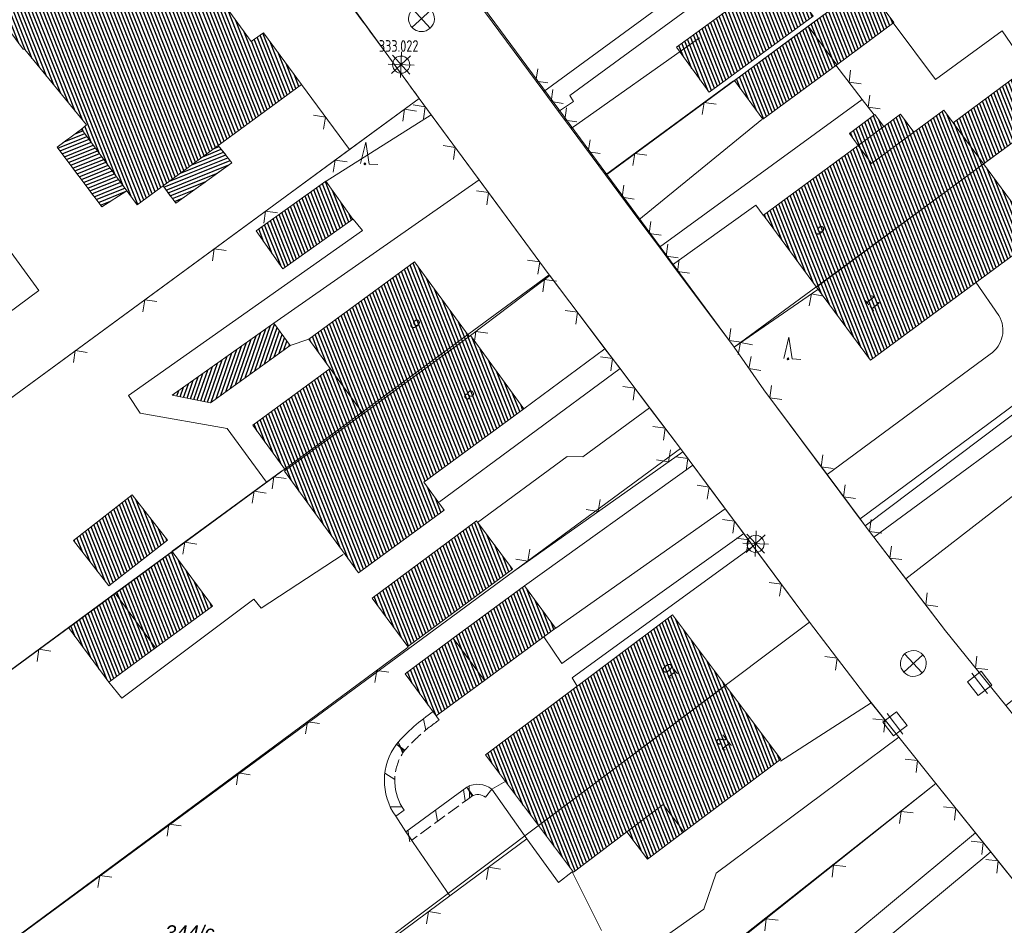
# Model space of a CAD drawing. Header units: metres. Extents: x 345144 to 348639, y 5629211 to 5635235.
# Tile 938 of 1056: x 347639 to 347696, y 5630851 to 5630903. Entities that reach past the tile are written whole.
import ezdxf
from ezdxf.enums import TextEntityAlignment as Align

# ---------------------------------------------------------------- set-up
doc = ezdxf.new("R2010")
doc.units = ezdxf.units.M
doc.header["$MEASUREMENT"] = 0
doc.linetypes.add('4_4', pattern=[1.4, 0.7, -0.7])
for name, color, linetype in [('011 Gebäude', 7, 'Continuous'), ('028 Geländeform', 7, 'Continuous'), ('065-066 Ver_Entsorgung', 7, 'Continuous'), ('065-066 Ver_Entsorgung Ausg.', 7, 'Continuous'), ('081-083 Topographie', 7, 'Continuous'), ('AX Flurstück', 7, 'Continuous'), ('AX Gebäude', 7, 'Continuous'), ('Definitionslinie', 7, 'Continuous'), ('Präsentationsobjekt -Text (punktförmig)', 7, 'Continuous')]:
    doc.layers.add(name, color=color, linetype=linetype)
doc.styles.add('ARIAL', font='arial.ttf', dxfattribs={"height": 1})
doc.styles.add('ARIALIT', font='ariali.ttf', dxfattribs={"height": 1})
doc.styles.add('DIN-6776-IT', font='txt', dxfattribs={"height": 1})
pattern_1 = [(201.882352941, (0, 0), (0.074540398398, -0.185590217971), [])]
pattern_2 = [(111.5294117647, (0, 0), (-0.186045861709, -0.07339575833), [])]

# ---------------------------------------------------------------- blocks, each defined once
blk = doc.blocks.new('alk_3504_nrw')
at = {"color": 134, "lineweight": 5, "true_color": 0x00b2b2, "flags": 128}
for points in [[(-0.729333, -0.684), (-0.707333, -0.707333), (0.707333, 0.707333)], [(-0.707333, 0.707333), (0.707333, -0.707333)]]:
    blk.add_lwpolyline(points, dxfattribs=at)
at = {"color": 134, "lineweight": 5, "true_color": 0x00b2b2}
for start, end in [(90, -90), (-90, 90)]:
    blk.add_arc((0, 0), 1, start, end, dxfattribs=at)
blk = doc.blocks.new('alk_5742_nrw')
at = {"color": 134, "lineweight": 5, "true_color": 0x00b2b2, "flags": 128}
for points in [[(0, -1), (0, 1)], [(1, 0), (-1, 0)], [(0.707333, -0.707333), (-0.707333, 0.707333)], [(-0.707333, -0.707333), (0.707333, 0.707333)]]:
    blk.add_lwpolyline(points, dxfattribs=at)
at = {"color": 134, "lineweight": 5, "true_color": 0x00b2b2}
for start, end in [(0, 180), (180, 0)]:
    blk.add_arc((0, 0), 0.666667, start, end, dxfattribs=at)
blk = doc.blocks.new('alk_7200_nrwx2')
at = {"true_color": 0x2e2e2e}
h = blk.add_hatch(color=250, dxfattribs=at)
edge = h.paths.add_edge_path(flags=0)
edge.add_arc((-0.020544, -0.388118), 0.055525, 180, 360, ccw=False)
edge.add_arc((-0.020544, -0.388118), 0.055525, 0, 180, ccw=False)
at = {"color": 250, "lineweight": 5, "true_color": 0x2e2e2e, "flags": 128}
blk.add_lwpolyline([(-0.298168, -0.388118), (-0.020544, 1), (0.257079, -0.388118), (0.812326, -0.388118)], dxfattribs=at)
blk.add_lwpolyline([(-0.298168, -0.388118), (-0.020544, 1), (0.257079, -0.388118), (0.812326, -0.388118)], dxfattribs=at)
at = {"color": 250, "lineweight": 5, "true_color": 0x2e2e2e}
for start, end in [(0, 180), (180, 0)]:
    blk.add_arc((-0.020544, -0.388118), 0.055525, start, end, dxfattribs=at)
blk = doc.blocks.new('3488_swc')
at = {"color": 7, "lineweight": 5, "flags": 128}
for points in [[(1, 0), (-1, 0)], [(0.666667, 0.666667), (-0.666667, 0.666667), (-0.666667, -0.666667), (0.666667, -0.666667), (0.666667, 0.666667)]]:
    blk.add_lwpolyline(points, dxfattribs=at)

msp = doc.modelspace()

# ---------------------------------------------------------------- hatches: boundary and pattern name
at = {"layer": '011 Gebäude', "true_color": 0x8f8f8f}
h = msp.add_hatch(dxfattribs=at)
h.set_pattern_fill('_USER', color=252, scale=0.2, angle=201.8823529, style=0, pattern_type=0)
h.set_pattern_definition(pattern_1)
h.paths.add_polyline_path([(347642.46, 5630896.941), (347645.092, 5630893.357), (347645.092, 5630893.357), (347643.629, 5630892.421), (347643.629, 5630892.421), (347641.047, 5630895.893), (347641.047, 5630895.893)], flags=0)
h = msp.add_hatch(dxfattribs=at)
h.set_pattern_fill('_USER', color=252, scale=0.2, angle=201.8823529, style=0, pattern_type=0)
h.set_pattern_definition(pattern_1)
h.paths.add_polyline_path([(347650.396, 5630895.988), (347651.178, 5630894.981), (347651.178, 5630894.981), (347647.928, 5630892.635), (347647.928, 5630892.635), (347647.19, 5630893.635), (347647.19, 5630893.635)], flags=0)
at = {"layer": '028 Geländeform', "true_color": 0xb27500}
h = msp.add_hatch(dxfattribs=at)
h.set_pattern_fill('_USER', color=44, scale=0.2, angle=250.9552152, style=0, pattern_type=0)
h.set_pattern_definition([(250.9552151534, (0, 0), (0.1890527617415, -0.065261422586), [])])
h.paths.add_polyline_path([(347647.717, 5630881.482), (347653.621, 5630885.674), (347653.621, 5630885.674), (347654.558, 5630884.373), (347654.558, 5630884.373), (347649.936, 5630881.045), (347649.936, 5630881.045)], flags=0)
at = {"layer": 'AX Gebäude', "true_color": 0x4f4f4f}
h = msp.add_hatch(dxfattribs=at)
h.set_pattern_fill('_USER', color=251, scale=0.2, angle=111.5294118, style=0, pattern_type=0)
h.set_pattern_definition(pattern_2)
h.paths.add_polyline_path([(347639.46, 5630919.602), (347642.699, 5630915.133), (347643.411, 5630915.645), (347647.564, 5630909.992), (347646.893, 5630909.502), (347652.304, 5630902.025), (347653.015, 5630902.536), (347655.224, 5630899.534), (347645.693, 5630892.537), (347642.46, 5630896.941), (347642.75, 5630897.179), (347639.162, 5630901.563), (347639.075, 5630901.571), (347633.108, 5630909.619), (347632.448, 5630909.135), (347628.142, 5630914.964), (347628.842, 5630915.481), (347626.33, 5630918.89), (347630.494, 5630921.958), (347629.966, 5630922.675), (347635.32, 5630926.61), (347640.129, 5630920.091)], flags=0)
h = msp.add_hatch(dxfattribs=at)
h.set_pattern_fill('_USER', color=251, scale=0.2, angle=111.5294118, style=0, pattern_type=0)
h.set_pattern_definition(pattern_2)
h.paths.add_polyline_path([(347676.981, 5630901.688), (347683.03, 5630906.093), (347684.926, 5630903.49), (347678.877, 5630899.074)], flags=0)
h = msp.add_hatch(dxfattribs=at)
h.set_pattern_fill('_USER', color=251, scale=0.2, angle=111.5294118, style=0, pattern_type=0)
h.set_pattern_definition(pattern_2)
h.paths.add_polyline_path([(347684.641, 5630902.918), (347687.96, 5630905.361), (347689.611, 5630903.118), (347686.292, 5630900.675)], flags=0)
h = msp.add_hatch(dxfattribs=at)
h.set_pattern_fill('_USER', color=251, scale=0.2, angle=111.5294118, style=0, pattern_type=0)
h.set_pattern_definition(pattern_2)
h.paths.add_polyline_path([(347686.292, 5630900.675), (347682.006, 5630897.52), (347680.355, 5630899.763), (347684.641, 5630902.918)], flags=0)
h = msp.add_hatch(dxfattribs=at)
h.set_pattern_fill('_USER', color=251, scale=0.2, angle=111.5294118, style=0, pattern_type=0)
h.set_pattern_definition(pattern_2)
h.paths.add_polyline_path([(347693.042, 5630897.305), (347697.388, 5630900.507), (347699.149, 5630898.115), (347696.097, 5630895.871), (347694.802, 5630894.918)], flags=0)
h = msp.add_hatch(dxfattribs=at)
h.set_pattern_fill('_USER', color=251, scale=0.2, angle=111.5294118, style=0, pattern_type=0)
h.set_pattern_definition(pattern_2)
h.paths.add_polyline_path([(347687.537, 5630895.99), (347688.313, 5630894.938), (347690.773, 5630896.752), (347692.507, 5630898.031), (347693.042, 5630897.305), (347694.802, 5630894.918), (347685.114, 5630887.769), (347682.041, 5630891.935)], flags=0)
h = msp.add_hatch(dxfattribs=at)
h.set_pattern_fill('_USER', color=251, scale=0.2, angle=111.5294118, style=0, pattern_type=0)
h.set_pattern_definition(pattern_2)
h.paths.add_polyline_path([(347687.537, 5630895.99), (347687.025, 5630896.685), (347688.509, 5630897.779), (347689.021, 5630897.085)], flags=0)
h = msp.add_hatch(dxfattribs=at)
h.set_pattern_fill('_USER', color=251, scale=0.2, angle=111.5294118, style=0, pattern_type=0)
h.set_pattern_definition(pattern_2)
h.paths.add_polyline_path([(347689.021, 5630897.085), (347689.996, 5630897.805), (347690.773, 5630896.752), (347688.313, 5630894.938), (347687.537, 5630895.99)], flags=0)
h = msp.add_hatch(dxfattribs=at)
h.set_pattern_fill('_USER', color=251, scale=0.2, angle=111.5294118, style=0, pattern_type=0)
h.set_pattern_definition(pattern_2)
h.paths.add_polyline_path([(347685.114, 5630887.769), (347694.802, 5630894.918), (347697.938, 5630890.667), (347688.25, 5630883.52)], flags=0)
h = msp.add_hatch(dxfattribs=at)
h.set_pattern_fill('_USER', color=251, scale=0.2, angle=111.5294118, style=0, pattern_type=0)
h.set_pattern_definition(pattern_2)
h.paths.add_polyline_path([(347652.585, 5630891.027), (347656.645, 5630893.907), (347658.206, 5630891.707), (347654.146, 5630888.827)], flags=0)
h = msp.add_hatch(dxfattribs=at)
h.set_pattern_fill('_USER', color=251, scale=0.2, angle=111.5294118, style=0, pattern_type=0)
h.set_pattern_definition(pattern_2)
h.paths.add_polyline_path([(347656.889, 5630883.035), (347655.645, 5630884.737), (347661.785, 5630889.223), (347664.954, 5630884.886), (347658.805, 5630880.411)], flags=0)
h = msp.add_hatch(dxfattribs=at)
h.set_pattern_fill('_USER', color=251, scale=0.2, angle=111.5294118, style=0, pattern_type=0)
h.set_pattern_definition(pattern_2)
h.paths.add_polyline_path([(347658.805, 5630880.411), (347664.954, 5630884.886), (347665.035, 5630884.945), (347668.123, 5630880.702), (347662.321, 5630876.436), (347663.503, 5630874.821), (347658.525, 5630871.183), (347654.231, 5630877.081), (347654.305, 5630877.134)], flags=0)
h = msp.add_hatch(dxfattribs=at)
h.set_pattern_fill('_USER', color=251, scale=0.2, angle=111.5294118, style=0, pattern_type=0)
h.set_pattern_definition(pattern_2)
h.paths.add_polyline_path([(347654.305, 5630877.134), (347652.391, 5630879.742), (347656.889, 5630883.035), (347658.805, 5630880.411)], flags=0)
h = msp.add_hatch(dxfattribs=at)
h.set_pattern_fill('_USER', color=251, scale=0.2, angle=111.5294118, style=0, pattern_type=0)
h.set_pattern_definition(pattern_2)
h.paths.add_polyline_path([(347641.992, 5630873.06), (347645.403, 5630875.701), (347647.446, 5630873.061), (347644.035, 5630870.421)], flags=0)
h = msp.add_hatch(dxfattribs=at)
h.set_pattern_fill('_USER', color=251, scale=0.2, angle=111.5294118, style=0, pattern_type=0)
h.set_pattern_definition(pattern_2)
h.paths.add_polyline_path([(347659.33, 5630869.705), (347665.389, 5630874.194), (347667.465, 5630871.39), (347661.405, 5630866.905)], flags=0)
h = msp.add_hatch(dxfattribs=at)
h.set_pattern_fill('_USER', color=251, scale=0.2, angle=111.5294118, style=0, pattern_type=0)
h.set_pattern_definition(pattern_2)
h.paths.add_polyline_path([(347644.416, 5630869.988), (347647.716, 5630872.416), (347650.051, 5630869.243), (347646.75, 5630866.815)], flags=0)
h = msp.add_hatch(dxfattribs=at)
h.set_pattern_fill('_USER', color=251, scale=0.2, angle=111.5294118, style=0, pattern_type=0)
h.set_pattern_definition(pattern_2)
h.paths.add_polyline_path([(347646.75, 5630866.815), (347644.036, 5630864.818), (347641.701, 5630867.992), (347644.416, 5630869.988)], flags=0)
h = msp.add_hatch(dxfattribs=at)
h.set_pattern_fill('_USER', color=251, scale=0.2, angle=111.5294118, style=0, pattern_type=0)
h.set_pattern_definition(pattern_2)
h.paths.add_polyline_path([(347665.838, 5630864.92), (347664.034, 5630867.372), (347668.161, 5630870.409), (347669.965, 5630867.958)], flags=0)
h = msp.add_hatch(dxfattribs=at)
h.set_pattern_fill('_USER', color=251, scale=0.2, angle=111.5294118, style=0, pattern_type=0)
h.set_pattern_definition(pattern_2)
h.paths.add_polyline_path([(347679.832, 5630864.635), (347668.98, 5630856.497), (347665.903, 5630860.599), (347676.755, 5630868.737)], flags=0)
h = msp.add_hatch(dxfattribs=at)
h.set_pattern_fill('_USER', color=251, scale=0.2, angle=111.5294118, style=0, pattern_type=0)
h.set_pattern_definition(pattern_2)
h.paths.add_polyline_path([(347665.838, 5630864.92), (347663.039, 5630862.861), (347661.235, 5630865.312), (347664.034, 5630867.372)], flags=0)
h = msp.add_hatch(dxfattribs=at)
h.set_pattern_fill('_USER', color=251, scale=0.2, angle=111.5294118, style=0, pattern_type=0)
h.set_pattern_definition(pattern_2)
h.paths.add_polyline_path([(347668.98, 5630856.497), (347679.832, 5630864.635), (347683.041, 5630860.355), (347677.409, 5630856.132), (347676.223, 5630857.713), (347674.112, 5630856.13), (347671.003, 5630853.799)], flags=0)
h = msp.add_hatch(dxfattribs=at)
h.set_pattern_fill('_USER', color=251, scale=0.2, angle=111.5294118, style=0, pattern_type=0)
h.set_pattern_definition(pattern_2)
h.paths.add_polyline_path([(347674.112, 5630856.13), (347676.223, 5630857.713), (347677.409, 5630856.132), (347675.298, 5630854.549)], flags=0)

# ---------------------------------------------------------------- linework, layer by layer
at = {"layer": '011 Gebäude', "color": 251, "linetype": 'Continuous', "lineweight": 13, "true_color": 0x4f4f4f, "flags": 128}
for points in [[(347642.46, 5630896.941), (347645.092, 5630893.357), (347645.092, 5630893.357), (347643.629, 5630892.421), (347643.629, 5630892.421), (347641.047, 5630895.893), (347641.047, 5630895.893), (347642.46, 5630896.941)], [(347650.396, 5630895.988), (347651.178, 5630894.981), (347651.178, 5630894.981), (347647.928, 5630892.635), (347647.928, 5630892.635), (347647.19, 5630893.635), (347647.19, 5630893.635), (347650.396, 5630895.988)]]:
    msp.add_lwpolyline(points, dxfattribs=at)
at = {"layer": '081-083 Topographie', "color": 7, "linetype": 'Continuous', "lineweight": 5, "flags": 128}
for points in [[(347670.143, 5630897.955), (347671.015, 5630898.531), (347671.015, 5630898.531), (347670.793, 5630898.893), (347670.793, 5630898.893), (347688.519, 5630911.88), (347688.519, 5630911.88), (347685.745, 5630915.077)], [(347669.287, 5630899.114), (347679.652, 5630906.732), (347679.652, 5630906.732), (347678.824, 5630907.524)], [(347672.862, 5630894.275), (347670.869, 5630896.973), (347670.869, 5630896.973), (347670.143, 5630897.955), (347670.143, 5630897.955), (347669.287, 5630899.114), (347669.287, 5630899.114), (347665.407, 5630904.365)], [(347689.559, 5630903.104), (347692.023, 5630899.808), (347692.023, 5630899.808), (347695.889, 5630902.637), (347695.889, 5630902.637), (347697.36, 5630900.501)], [(347670.869, 5630896.973), (347678.335, 5630902.235)], [(347686.234, 5630900.659), (347687.774, 5630898.662), (347687.774, 5630898.662), (347688.463, 5630897.767)], [(347672.862, 5630894.275), (347680.292, 5630899.739)], [(347614.569, 5630863.871), (347627.864, 5630873.638), (347627.864, 5630873.638), (347652.295, 5630891.558), (347652.295, 5630891.558), (347658.004, 5630895.745), (347658.004, 5630895.745), (347662.055, 5630898.717), (347662.055, 5630898.717), (347662.758, 5630897.763), (347662.758, 5630897.763), (347665.54, 5630893.987), (347665.54, 5630893.987), (347669.595, 5630888.484), (347669.595, 5630888.484), (347669.637, 5630888.429)], [(347676, 5630890.078), (347687.774, 5630898.662)], [(347656.658, 5630893.909), (347662.758, 5630897.763)], [(347674.804, 5630891.678), (347681.94, 5630897.5)], [(347653.621, 5630885.674), (347665.54, 5630893.987)], [(347672.862, 5630894.275), (347674.804, 5630891.678), (347674.804, 5630891.678), (347676, 5630890.078), (347676, 5630890.078), (347676.768, 5630889.051), (347676.768, 5630889.051), (347680.332, 5630884.285)], [(347676.768, 5630889.051), (347681.597, 5630892.521), (347681.597, 5630892.521), (347682.015, 5630891.935)], [(347658.218, 5630891.709), (347658.765, 5630891.041), (347658.765, 5630891.041), (347645.175, 5630881.471), (347645.175, 5630881.471), (347645.856, 5630880.438), (347645.856, 5630880.438), (347650.918, 5630879.562), (347650.918, 5630879.562), (347653.197, 5630876.441)], [(347635.96, 5630884.61), (347633.648, 5630887.745), (347633.648, 5630887.745), (347637.67, 5630890.711), (347637.67, 5630890.711), (347639.982, 5630887.576), (347639.982, 5630887.576), (347637.565, 5630885.794)], [(347665.034, 5630884.945), (347669.637, 5630888.429)], [(347669.637, 5630888.429), (347672.839, 5630884.189), (347672.839, 5630884.189), (347673.715, 5630883.029), (347673.715, 5630883.029), (347675.428, 5630880.76), (347675.428, 5630880.76), (347677.22, 5630878.388), (347677.22, 5630878.388), (347677.356, 5630878.205), (347677.356, 5630878.205), (347677.943, 5630877.416), (347677.943, 5630877.416), (347679.821, 5630874.89), (347679.821, 5630874.89), (347680.89, 5630873.452), (347680.89, 5630873.452), (347681.439, 5630872.714), (347681.439, 5630872.714), (347684.716, 5630868.307), (347684.716, 5630868.307), (347687.898, 5630864.125), (347687.898, 5630864.125), (347688.296, 5630863.627), (347688.296, 5630863.627), (347689.899, 5630861.623), (347689.899, 5630861.623), (347692.05, 5630858.933)], [(347695.698, 5630886.124), (347694.359, 5630888.047)], [(347680.332, 5630884.285), (347685.189, 5630887.629)], [(347654.558, 5630884.373), (347655.648, 5630884.74)], [(347680.332, 5630884.285), (347682.062, 5630881.794), (347682.062, 5630881.794), (347685.726, 5630876.879), (347685.726, 5630876.879), (347687.644, 5630874.304), (347687.644, 5630874.304), (347687.945, 5630873.899), (347687.945, 5630873.899), (347688.453, 5630873.236), (347688.453, 5630873.236), (347690.299, 5630870.825), (347690.299, 5630870.825), (347692.611, 5630867.806), (347692.611, 5630867.806), (347696.097, 5630863.462)], [(347668.122, 5630880.703), (347672.839, 5630884.189)], [(347685.726, 5630876.879), (347695.2, 5630883.875)], [(347663.226, 5630875.288), (347673.715, 5630883.029)], [(347687.644, 5630874.304), (347699.372, 5630883.008), (347699.372, 5630883.008), (347700.196, 5630881.878), (347700.196, 5630881.878), (347688.453, 5630873.236)], [(347665.445, 5630874.1), (347670.642, 5630877.926), (347670.642, 5630877.926), (347671.561, 5630877.911), (347671.561, 5630877.911), (347675.428, 5630880.76)], [(347690.299, 5630870.825), (347701.797, 5630879.726)], [(347667.536, 5630871.26), (347677.356, 5630878.205)], [(347668.169, 5630870.411), (347677.943, 5630877.416)], [(347647.726, 5630872.422), (347653.197, 5630876.441), (347653.197, 5630876.441), (347654.058, 5630877.073)], [(347669.978, 5630867.954), (347679.821, 5630874.89)], [(347669.297, 5630867.455), (347670.343, 5630865.915), (347670.343, 5630865.915), (347680.89, 5630873.452)], [(347644.043, 5630864.82), (347644.799, 5630863.893), (347644.799, 5630863.893), (347652.462, 5630869.638), (347652.462, 5630869.638), (347652.879, 5630869.127), (347652.879, 5630869.127), (347657.647, 5630872.23)], [(347681.439, 5630872.714), (347670.937, 5630865.077), (347670.937, 5630865.077), (347671.22, 5630864.587)], [(347622.138, 5630853.627), (347641.707, 5630867.999)], [(347629.635, 5630843.336), (347661.411, 5630866.853)], [(347683.031, 5630860.244), (347688.296, 5630863.627)], [(347674.109, 5630848.493), (347678.571, 5630851.653), (347678.571, 5630851.653), (347679.302, 5630853.734), (347679.302, 5630853.734), (347689.899, 5630861.623)], [(347644.959, 5630821.455), (347692.05, 5630858.933)], [(347667.089, 5630859.079), (347666.267, 5630858.617), (347666.267, 5630858.617), (347668.312, 5630855.73), (347668.312, 5630855.73), (347670.133, 5630853.198), (347670.133, 5630853.198), (347670.943, 5630853.816), (347670.943, 5630853.816), (347672.63, 5630850.406)], [(347692.05, 5630858.933), (347694.338, 5630856.084), (347694.338, 5630856.084), (347695.237, 5630854.965), (347695.237, 5630854.965), (347699.203, 5630850.027), (347699.203, 5630850.027), (347702.956, 5630845.57), (347702.956, 5630845.57), (347705.122, 5630842.998), (347705.122, 5630842.998), (347707.117, 5630840.629), (347707.117, 5630840.629), (347710.182, 5630836.993), (347710.182, 5630836.993), (347714.575, 5630832.081), (347714.575, 5630832.081), (347718.513, 5630827.681), (347718.513, 5630827.681), (347719.251, 5630826.857), (347719.251, 5630826.857), (347722.252, 5630823.504)], [(347660.691, 5630857.048), (347661.274, 5630856.137), (347661.274, 5630856.137), (347663.83, 5630852.423)], [(347637.268, 5630832.689), (347663.83, 5630852.423), (347663.83, 5630852.423), (347668.312, 5630855.73)], [(347680.132, 5630846.334), (347681.277, 5630847.265), (347681.277, 5630847.265), (347682.286, 5630846.044), (347682.286, 5630846.044), (347694.338, 5630856.084)], [(347685.596, 5630845.245), (347684.825, 5630846.328), (347684.825, 5630846.328), (347695.237, 5630854.965)]]:
    msp.add_lwpolyline(points, dxfattribs=at)
at = {"layer": '081-083 Topographie', "color": 7, "linetype": 'Continuous', "lineweight": 5}
for centre, radius, start, end in [((347156.083, 5630530.945), 625.510918, 36.01199191, 37.104279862), ((347694.26, 5630885.263), 1.676348, -55.8928296, 30.9109926)]:
    msp.add_arc(centre, radius, start, end, dxfattribs=at)
at = {"layer": 'AX Flurstück', "color": 8, "linetype": 'Continuous', "lineweight": 13, "true_color": 0x808080, "flags": 128}
for points in [[(347634.388, 5630943.329), (347648.576, 5630926.532), (347657.828, 5630914.369), (347660.586, 5630911.064), (347665.519, 5630904.373), (347672.942, 5630894.306), (347680.332, 5630884.285), (347682.062, 5630881.793), (347687.946, 5630873.899), (347692.611, 5630867.806), (347696.097, 5630863.461), (347703.897, 5630853.708), (347712.615, 5630843.438), (347714.755, 5630840.919), (347721.474, 5630833.401), (347726.69, 5630827.546), (347730.481, 5630823.569), (347739.26, 5630814.297), (347740.611, 5630812.821), (347750.452, 5630803.065)], [(347665.519, 5630904.373), (347713.631, 5630939.88), (347721.274, 5630929.886), (347672.942, 5630894.306), (347665.519, 5630904.373)], [(347631.432, 5630937.545), (347643.861, 5630922.791), (347655.698, 5630907.49), (347662.056, 5630898.717), (347627.864, 5630873.638), (347610.508, 5630897.168), (347623.096, 5630909.495), (347623.838, 5630918.631), (347612.241, 5630930.48), (347619.419, 5630937.943)], [(347699.204, 5630850.026), (347692.051, 5630858.933), (347687.899, 5630864.125), (347684.716, 5630868.307), (347677.221, 5630878.388), (347669.595, 5630888.484), (347662.056, 5630898.717), (347655.698, 5630907.49), (347643.861, 5630922.791), (347631.432, 5630937.545)], [(347728.862, 5630919.959), (347680.332, 5630884.285), (347672.942, 5630894.306), (347721.274, 5630929.886), (347728.862, 5630919.959)], [(347736.236, 5630910.323), (347687.946, 5630873.899), (347682.062, 5630881.793), (347680.332, 5630884.285), (347728.862, 5630919.959), (347736.236, 5630910.323)], [(347687.946, 5630873.899), (347736.236, 5630910.323), (347743.4, 5630900.946), (347696.097, 5630863.461), (347692.611, 5630867.806), (347687.946, 5630873.899)], [(347627.864, 5630873.638), (347662.056, 5630898.717), (347669.595, 5630888.484), (347622.138, 5630853.627), (347619.624, 5630857.011), (347614.569, 5630863.871), (347627.864, 5630873.638)], [(347622.138, 5630853.627), (347669.595, 5630888.484), (347677.221, 5630878.388), (347629.635, 5630843.336), (347627.474, 5630846.296), (347622.138, 5630853.627)], [(347629.635, 5630843.336), (347677.221, 5630878.388), (347684.716, 5630868.307), (347637.268, 5630832.689), (347635.34, 5630835.469), (347633.658, 5630837.909), (347629.635, 5630843.336)], [(347637.268, 5630832.689), (347684.716, 5630868.307), (347687.899, 5630864.125), (347692.051, 5630858.933), (347644.834, 5630821.635), (347643.171, 5630824.054), (347637.268, 5630832.689)], [(347644.834, 5630821.635), (347692.051, 5630858.933), (347699.204, 5630850.026), (347652.517, 5630810.726), (347651.51, 5630812.047), (347651.075, 5630812.675), (347644.834, 5630821.635)]]:
    msp.add_lwpolyline(points, dxfattribs=at)
at = {"layer": 'AX Gebäude', "color": 7, "linetype": 'Continuous', "lineweight": 5, "flags": 128}
for points in [[(347639.46, 5630919.602), (347642.699, 5630915.133), (347643.411, 5630915.645), (347647.564, 5630909.992), (347646.893, 5630909.502), (347652.304, 5630902.025), (347653.015, 5630902.536), (347655.224, 5630899.534), (347645.693, 5630892.537), (347642.46, 5630896.941), (347642.75, 5630897.179), (347639.162, 5630901.563), (347639.075, 5630901.571), (347633.108, 5630909.619), (347632.448, 5630909.135), (347628.142, 5630914.964), (347628.842, 5630915.481), (347626.33, 5630918.89), (347630.494, 5630921.958), (347629.966, 5630922.675), (347635.32, 5630926.61), (347640.129, 5630920.091), (347639.46, 5630919.602)], [(347676.981, 5630901.688), (347683.03, 5630906.093), (347684.926, 5630903.49), (347678.877, 5630899.074), (347676.981, 5630901.688)], [(347684.641, 5630902.918), (347687.96, 5630905.361), (347689.611, 5630903.118), (347686.292, 5630900.675), (347684.641, 5630902.918)], [(347686.292, 5630900.675), (347682.006, 5630897.52), (347680.355, 5630899.763), (347684.641, 5630902.918), (347686.292, 5630900.675)], [(347693.042, 5630897.305), (347697.388, 5630900.507), (347699.149, 5630898.115), (347696.097, 5630895.871), (347694.802, 5630894.918), (347693.042, 5630897.305)], [(347687.537, 5630895.99), (347688.313, 5630894.938), (347690.773, 5630896.752), (347692.507, 5630898.031), (347693.042, 5630897.305), (347694.802, 5630894.918), (347685.114, 5630887.769), (347682.041, 5630891.935), (347687.537, 5630895.99)], [(347687.537, 5630895.99), (347687.025, 5630896.685), (347688.509, 5630897.779), (347689.021, 5630897.085), (347687.537, 5630895.99)], [(347689.021, 5630897.085), (347689.996, 5630897.805), (347690.773, 5630896.752), (347688.313, 5630894.938), (347687.537, 5630895.99), (347689.021, 5630897.085)], [(347685.114, 5630887.769), (347694.802, 5630894.918), (347697.938, 5630890.667), (347688.25, 5630883.52), (347685.114, 5630887.769)], [(347652.585, 5630891.027), (347656.645, 5630893.907), (347658.206, 5630891.707), (347654.146, 5630888.827), (347652.585, 5630891.027)], [(347656.889, 5630883.035), (347655.645, 5630884.737), (347661.785, 5630889.223), (347664.954, 5630884.886), (347658.805, 5630880.411), (347656.889, 5630883.035)], [(347658.805, 5630880.411), (347664.954, 5630884.886), (347665.035, 5630884.945), (347668.123, 5630880.702), (347662.321, 5630876.436), (347663.503, 5630874.821), (347658.525, 5630871.183), (347654.231, 5630877.081), (347654.305, 5630877.134), (347658.805, 5630880.411)], [(347654.305, 5630877.134), (347652.391, 5630879.742), (347656.889, 5630883.035), (347658.805, 5630880.411), (347654.305, 5630877.134)], [(347641.992, 5630873.06), (347645.403, 5630875.701), (347647.446, 5630873.061), (347644.035, 5630870.421), (347641.992, 5630873.06)], [(347659.33, 5630869.705), (347665.389, 5630874.194), (347667.465, 5630871.39), (347661.405, 5630866.905), (347659.33, 5630869.705)], [(347644.416, 5630869.988), (347647.716, 5630872.416), (347650.051, 5630869.243), (347646.75, 5630866.815), (347644.416, 5630869.988)], [(347646.75, 5630866.815), (347644.036, 5630864.818), (347641.701, 5630867.992), (347644.416, 5630869.988), (347646.75, 5630866.815)], [(347665.838, 5630864.92), (347664.034, 5630867.372), (347668.161, 5630870.409), (347669.965, 5630867.958), (347665.838, 5630864.92)], [(347679.832, 5630864.635), (347668.98, 5630856.497), (347665.903, 5630860.599), (347676.755, 5630868.737), (347679.832, 5630864.635)], [(347665.838, 5630864.92), (347663.039, 5630862.861), (347661.235, 5630865.312), (347664.034, 5630867.372), (347665.838, 5630864.92)], [(347668.98, 5630856.497), (347679.832, 5630864.635), (347683.041, 5630860.355), (347677.409, 5630856.132), (347676.223, 5630857.713), (347674.112, 5630856.13), (347671.003, 5630853.799), (347668.98, 5630856.497)], [(347674.112, 5630856.13), (347676.223, 5630857.713), (347677.409, 5630856.132), (347675.298, 5630854.549), (347674.112, 5630856.13)]]:
    msp.add_lwpolyline(points, dxfattribs=at)
at = {"layer": 'Definitionslinie', "color": 7, "linetype": 'Continuous', "lineweight": 5, "flags": 128}
for points in [[(347670.793, 5630898.893), (347688.519, 5630911.88)], [(347669.287, 5630899.114), (347679.652, 5630906.732)], [(347665.407, 5630904.365), (347669.287, 5630899.114)], [(347689.559, 5630903.104), (347692.023, 5630899.808)], [(347692.023, 5630899.808), (347695.889, 5630902.637)], [(347695.889, 5630902.637), (347697.36, 5630900.501)], [(347670.869, 5630896.973), (347678.335, 5630902.235)], [(347668.938, 5630900.428), (347668.833, 5630899.729), (347669.532, 5630899.624)], [(347668.938, 5630900.428), (347668.833, 5630899.729), (347669.532, 5630899.624)], [(347686.234, 5630900.659), (347687.774, 5630898.662)], [(347687.095, 5630900.362), (347687.004, 5630899.661), (347687.705, 5630899.57)], [(347687.095, 5630900.362), (347687.004, 5630899.661), (347687.705, 5630899.57)], [(347672.862, 5630894.275), (347680.292, 5630899.739)], [(347658.004, 5630895.745), (347655.224, 5630899.535)], [(347669.287, 5630899.114), (347670.143, 5630897.955)], [(347669.82, 5630899.234), (347669.715, 5630898.535), (347670.414, 5630898.429)], [(347669.82, 5630899.234), (347669.715, 5630898.535), (347670.414, 5630898.429)], [(347652.295, 5630891.558), (347658.004, 5630895.745), (347658.004, 5630895.745), (347662.055, 5630898.717)], [(347662.055, 5630898.717), (347662.758, 5630897.763)], [(347670.143, 5630897.955), (347671.015, 5630898.531)], [(347670.793, 5630898.893), (347671.015, 5630898.531)], [(347676, 5630890.078), (347687.774, 5630898.662)], [(347687.774, 5630898.662), (347688.463, 5630897.767)], [(347688.21, 5630898.916), (347688.119, 5630898.215), (347688.82, 5630898.123)], [(347688.21, 5630898.916), (347688.119, 5630898.215), (347688.82, 5630898.123)], [(347661.906, 5630897.987), (347661.207, 5630898.095), (347661.099, 5630897.396)], [(347661.906, 5630897.987), (347661.207, 5630898.095), (347661.099, 5630897.396)], [(347662.301, 5630897.541), (347662.407, 5630898.24), (347661.707, 5630898.346)], [(347662.301, 5630897.541), (347662.407, 5630898.24), (347661.707, 5630898.346)], [(347670.143, 5630897.955), (347670.869, 5630896.973)], [(347670.611, 5630898.163), (347670.506, 5630897.464), (347671.205, 5630897.359)], [(347670.611, 5630898.163), (347670.506, 5630897.464), (347671.205, 5630897.359)], [(347679.29, 5630898.381), (347678.591, 5630898.488), (347678.484, 5630897.789)], [(347679.29, 5630898.381), (347678.591, 5630898.488), (347678.484, 5630897.789)], [(347656.507, 5630896.941), (347656.614, 5630897.64), (347655.915, 5630897.748)], [(347656.658, 5630893.909), (347662.758, 5630897.763)], [(347662.758, 5630897.763), (347665.54, 5630893.987)], [(347674.804, 5630891.678), (347681.94, 5630897.5)], [(347670.869, 5630896.973), (347672.862, 5630894.275)], [(347671.971, 5630896.323), (347671.866, 5630895.624), (347672.565, 5630895.519)], [(347671.971, 5630896.323), (347671.866, 5630895.624), (347672.565, 5630895.519)], [(347664.043, 5630895.176), (347664.149, 5630895.875), (347663.45, 5630895.981)], [(347664.043, 5630895.176), (347664.149, 5630895.875), (347663.45, 5630895.981)], [(347657.874, 5630895.03), (347657.175, 5630895.138), (347657.068, 5630894.439)], [(347657.874, 5630895.03), (347657.175, 5630895.137), (347657.068, 5630894.438)], [(347675.262, 5630895.419), (347674.563, 5630895.526), (347674.456, 5630894.827)], [(347675.262, 5630895.419), (347674.563, 5630895.526), (347674.456, 5630894.827)], [(347653.621, 5630885.674), (347665.54, 5630893.987)], [(347665.54, 5630893.987), (347669.595, 5630888.484)], [(347672.862, 5630894.275), (347674.804, 5630891.678)], [(347673.934, 5630893.676), (347673.833, 5630892.977), (347674.533, 5630892.876)], [(347673.934, 5630893.676), (347673.833, 5630892.977), (347674.533, 5630892.876)], [(347665.979, 5630892.549), (347666.084, 5630893.248), (347665.385, 5630893.354)], [(347665.979, 5630892.549), (347666.084, 5630893.248), (347665.385, 5630893.354)], [(347676.768, 5630889.051), (347681.597, 5630892.521)], [(347681.597, 5630892.521), (347682.015, 5630891.935)], [(347653.842, 5630892.073), (347653.143, 5630892.18), (347653.036, 5630891.481)], [(347653.842, 5630892.073), (347653.143, 5630892.18), (347653.036, 5630891.481)], [(347658.218, 5630891.709), (347658.765, 5630891.041)], [(347674.804, 5630891.678), (347676, 5630890.078)], [(347627.864, 5630873.638), (347652.295, 5630891.558)], [(347675.503, 5630891.578), (347675.402, 5630890.878), (347676.102, 5630890.777)], [(347675.503, 5630891.578), (347675.402, 5630890.878), (347676.102, 5630890.777)], [(347637.67, 5630890.711), (347639.982, 5630887.576)], [(347645.175, 5630881.471), (347658.765, 5630891.041)], [(347650.858, 5630889.884), (347650.159, 5630889.991), (347650.051, 5630889.292)], [(347650.858, 5630889.884), (347650.159, 5630889.991), (347650.051, 5630889.292)], [(347676, 5630890.078), (347676.768, 5630889.051)], [(347676.485, 5630890.264), (347676.384, 5630889.565), (347677.084, 5630889.464)], [(347676.485, 5630890.264), (347676.384, 5630889.565), (347677.084, 5630889.464)], [(347668.945, 5630888.524), (347669.051, 5630889.223), (347668.351, 5630889.329)], [(347668.945, 5630888.524), (347669.051, 5630889.223), (347668.351, 5630889.329)], [(347676.768, 5630889.051), (347680.332, 5630884.285)], [(347677.154, 5630889.37), (347677.053, 5630888.67), (347677.753, 5630888.569)], [(347677.154, 5630889.37), (347677.053, 5630888.67), (347677.753, 5630888.569)], [(347665.034, 5630884.945), (347669.637, 5630888.429)], [(347669.595, 5630888.484), (347669.637, 5630888.429)], [(347669.637, 5630888.429), (347672.839, 5630884.189)], [(347670.029, 5630888.099), (347669.329, 5630888.196), (347669.232, 5630887.495)], [(347670.029, 5630888.099), (347669.329, 5630888.196), (347669.232, 5630887.495)], [(347694.359, 5630888.047), (347695.698, 5630886.124)], [(347637.565, 5630885.794), (347639.982, 5630887.576)], [(347680.332, 5630884.285), (347685.189, 5630887.629)], [(347685.515, 5630887.246), (347684.82, 5630887.375), (347684.691, 5630886.679)], [(347685.515, 5630887.246), (347684.82, 5630887.375), (347684.691, 5630886.679)], [(347646.826, 5630886.926), (347646.127, 5630887.034), (347646.02, 5630886.335)], [(347646.826, 5630886.926), (347646.127, 5630887.034), (347646.02, 5630886.335)], [(347671.14, 5630885.609), (347671.238, 5630886.309), (347670.538, 5630886.407)], [(347671.14, 5630885.609), (347671.238, 5630886.309), (347670.538, 5630886.407)], [(347666.043, 5630885.081), (347665.342, 5630885.178), (347665.245, 5630884.478)], [(347666.043, 5630885.081), (347665.342, 5630885.178), (347665.245, 5630884.478)], [(347680.148, 5630885.366), (347680.047, 5630884.666), (347680.747, 5630884.565)], [(347680.148, 5630885.366), (347680.047, 5630884.666), (347680.747, 5630884.565)], [(347654.558, 5630884.373), (347655.648, 5630884.74)], [(347680.332, 5630884.285), (347682.062, 5630881.794)], [(347681.397, 5630884.411), (347680.701, 5630884.539), (347680.573, 5630883.844)], [(347681.397, 5630884.411), (347680.701, 5630884.539), (347680.573, 5630883.844)], [(347642.794, 5630883.969), (347642.095, 5630884.077), (347641.988, 5630883.378)], [(347642.794, 5630883.969), (347642.095, 5630884.077), (347641.988, 5630883.378)], [(347668.122, 5630880.703), (347672.839, 5630884.189)], [(347673.179, 5630882.909), (347673.277, 5630883.609), (347672.577, 5630883.707)], [(347673.179, 5630882.909), (347673.277, 5630883.609), (347672.577, 5630883.707)], [(347672.839, 5630884.189), (347673.715, 5630883.029)], [(347681.322, 5630883.735), (347681.197, 5630883.04), (347681.893, 5630882.914)], [(347681.322, 5630883.735), (347681.197, 5630883.04), (347681.893, 5630882.914)], [(347685.726, 5630876.879), (347695.2, 5630883.875)], [(347663.226, 5630875.288), (347673.715, 5630883.029)], [(347673.715, 5630883.029), (347675.428, 5630880.76)], [(347687.644, 5630874.304), (347699.372, 5630883.008)], [(347674.474, 5630881.194), (347674.572, 5630881.895), (347673.871, 5630881.992)], [(347674.474, 5630881.194), (347674.572, 5630881.895), (347673.871, 5630881.992)], [(347682.502, 5630882.041), (347682.4, 5630881.341), (347683.1, 5630881.239)], [(347682.502, 5630882.041), (347682.4, 5630881.341), (347683.1, 5630881.239)], [(347645.175, 5630881.471), (347645.856, 5630880.438)], [(347682.062, 5630881.794), (347685.726, 5630876.879)], [(347688.453, 5630873.236), (347700.196, 5630881.878)], [(347645.856, 5630880.438), (347650.918, 5630879.562)], [(347671.561, 5630877.911), (347675.428, 5630880.76)], [(347675.428, 5630880.76), (347677.22, 5630878.388)], [(347676.227, 5630878.874), (347676.324, 5630879.574), (347675.624, 5630879.671)], [(347676.227, 5630878.874), (347676.324, 5630879.574), (347675.624, 5630879.671)], [(347690.299, 5630870.825), (347701.797, 5630879.726)], [(347650.918, 5630879.562), (347653.197, 5630876.441)], [(347667.536, 5630871.26), (347677.356, 5630878.205)], [(347667.536, 5630871.26), (347677.356, 5630878.205)], [(347675.831, 5630877.739), (347676.528, 5630877.619), (347676.647, 5630878.316)], [(347677.22, 5630878.388), (347677.356, 5630878.205)], [(347677.356, 5630878.205), (347677.943, 5630877.416)], [(347685.49, 5630878.032), (347685.388, 5630877.332), (347686.088, 5630877.23)], [(347685.49, 5630878.032), (347685.388, 5630877.332), (347686.088, 5630877.23)], [(347665.445, 5630874.1), (347670.642, 5630877.926)], [(347668.169, 5630870.411), (347677.943, 5630877.416)], [(347670.642, 5630877.926), (347671.561, 5630877.911)], [(347677.547, 5630877.111), (347677.65, 5630877.811), (347676.95, 5630877.913)], [(347677.547, 5630877.111), (347677.65, 5630877.811), (347676.95, 5630877.913)], [(347677.943, 5630877.416), (347679.821, 5630874.89)], [(347653.197, 5630876.441), (347654.058, 5630877.073)], [(347685.726, 5630876.879), (347687.644, 5630874.304)], [(347647.726, 5630872.422), (347653.197, 5630876.441)], [(347654.326, 5630876.65), (347653.628, 5630876.757), (347653.52, 5630876.058)], [(347654.326, 5630876.65), (347653.628, 5630876.757), (347653.52, 5630876.058)], [(347678.779, 5630875.453), (347678.882, 5630876.153), (347678.182, 5630876.256)], [(347678.779, 5630875.453), (347678.882, 5630876.153), (347678.182, 5630876.256)], [(347686.787, 5630876.291), (347686.685, 5630875.592), (347687.385, 5630875.489)], [(347686.787, 5630876.291), (347686.685, 5630875.592), (347687.385, 5630875.489)], [(347653.175, 5630875.805), (347652.476, 5630875.912), (347652.369, 5630875.213)], [(347653.175, 5630875.805), (347652.476, 5630875.912), (347652.369, 5630875.213)], [(347671.749, 5630874.853), (347672.447, 5630874.733), (347672.566, 5630875.43)], [(347669.978, 5630867.954), (347679.821, 5630874.89)], [(347679.821, 5630874.89), (347680.89, 5630873.452)], [(347680.253, 5630873.471), (347680.356, 5630874.171), (347679.656, 5630874.274)], [(347680.253, 5630873.471), (347680.356, 5630874.171), (347679.656, 5630874.274)], [(347687.644, 5630874.304), (347687.945, 5630873.899)], [(347688.292, 5630874.269), (347688.199, 5630873.568), (347688.9, 5630873.475)], [(347688.292, 5630874.269), (347688.199, 5630873.568), (347688.9, 5630873.475)], [(347670.343, 5630865.915), (347680.89, 5630873.452)], [(347680.89, 5630873.452), (347681.439, 5630872.714)], [(347687.945, 5630873.899), (347688.453, 5630873.236)], [(347649.146, 5630872.844), (347648.447, 5630872.951), (347648.34, 5630872.252)], [(347649.146, 5630872.844), (347648.447, 5630872.951), (347648.34, 5630872.252)], [(347681.062, 5630872.383), (347681.165, 5630873.083), (347680.465, 5630873.186)], [(347681.062, 5630872.383), (347681.165, 5630873.083), (347680.465, 5630873.186)], [(347688.453, 5630873.236), (347690.299, 5630870.825)], [(347652.879, 5630869.127), (347657.647, 5630872.23)], [(347667.668, 5630871.965), (347668.365, 5630871.846), (347668.484, 5630872.543)], [(347670.937, 5630865.077), (347681.439, 5630872.714)], [(347681.439, 5630872.714), (347684.716, 5630868.307)], [(347689.469, 5630872.731), (347689.376, 5630872.031), (347690.077, 5630871.938)], [(347689.469, 5630872.731), (347689.376, 5630872.031), (347690.077, 5630871.938)], [(347682.975, 5630869.811), (347683.078, 5630870.511), (347682.378, 5630870.613)], [(347682.975, 5630869.811), (347683.078, 5630870.511), (347682.378, 5630870.613)], [(347690.299, 5630870.825), (347692.611, 5630867.806)], [(347691.548, 5630870.016), (347691.455, 5630869.316), (347692.156, 5630869.223)], [(347691.548, 5630870.016), (347691.455, 5630869.316), (347692.156, 5630869.223)], [(347644.799, 5630863.893), (347652.462, 5630869.638)], [(347652.462, 5630869.638), (347652.879, 5630869.127)], [(347684.716, 5630868.307), (347687.898, 5630864.125)], [(347622.138, 5630853.627), (347641.707, 5630867.999)], [(347692.611, 5630867.806), (347696.097, 5630863.462)], [(347669.297, 5630867.455), (347670.343, 5630865.915)], [(347629.635, 5630843.336), (347661.411, 5630866.853)], [(347640.681, 5630866.625), (347639.982, 5630866.732), (347639.875, 5630866.033)], [(347640.681, 5630866.625), (347639.982, 5630866.732), (347639.875, 5630866.033)], [(347686.212, 5630865.515), (347686.307, 5630866.216), (347685.606, 5630866.311)], [(347686.212, 5630865.515), (347686.307, 5630866.216), (347685.606, 5630866.311)], [(347694.431, 5630866.337), (347694.354, 5630865.634), (347695.057, 5630865.557)], [(347694.431, 5630866.337), (347694.354, 5630865.634), (347695.057, 5630865.557)], [(347660.289, 5630865.401), (347659.59, 5630865.505), (347659.485, 5630864.806)], [(347660.289, 5630865.401), (347659.59, 5630865.505), (347659.485, 5630864.806)], [(347644.043, 5630864.82), (347644.799, 5630863.893)], [(347670.937, 5630865.077), (347671.22, 5630864.587)], [(347687.898, 5630864.125), (347688.296, 5630863.627)], [(347683.031, 5630860.244), (347688.296, 5630863.627)], [(347688.296, 5630863.627), (347689.899, 5630861.623)], [(347656.27, 5630862.426), (347655.571, 5630862.531), (347655.466, 5630861.831)], [(347656.27, 5630862.426), (347655.571, 5630862.531), (347655.466, 5630861.831)], [(347689.019, 5630861.922), (347689.098, 5630862.625), (347688.395, 5630862.703)], [(347689.019, 5630861.922), (347689.098, 5630862.625), (347688.395, 5630862.703)], [(347679.302, 5630853.734), (347689.899, 5630861.623)], [(347689.899, 5630861.623), (347692.05, 5630858.933)], [(347690.896, 5630859.575), (347690.975, 5630860.278), (347690.272, 5630860.356)], [(347690.896, 5630859.575), (347690.975, 5630860.278), (347690.272, 5630860.356)], [(347652.251, 5630859.452), (347651.552, 5630859.556), (347651.447, 5630858.857)], [(347652.251, 5630859.452), (347651.552, 5630859.556), (347651.447, 5630858.857)], [(347644.959, 5630821.455), (347692.05, 5630858.933)], [(347666.267, 5630858.617), (347667.089, 5630859.079)], [(347666.267, 5630858.617), (347668.312, 5630855.73)], [(347692.05, 5630858.933), (347694.338, 5630856.084)], [(347693.117, 5630856.806), (347693.194, 5630857.509), (347692.491, 5630857.585)], [(347693.117, 5630856.806), (347693.194, 5630857.509), (347692.491, 5630857.585)], [(347660.691, 5630857.048), (347661.274, 5630856.137)], [(347690.724, 5630857.239), (347690.022, 5630857.319), (347689.942, 5630856.616)], [(347690.724, 5630857.239), (347690.022, 5630857.319), (347689.942, 5630856.616)], [(347648.232, 5630856.477), (347647.533, 5630856.582), (347647.428, 5630855.882)], [(347648.232, 5630856.477), (347647.533, 5630856.582), (347647.428, 5630855.882)], [(347661.274, 5630856.137), (347663.83, 5630852.423)], [(347663.83, 5630852.423), (347668.312, 5630855.73)], [(347668.312, 5630855.73), (347670.133, 5630853.198)], [(347682.286, 5630846.044), (347694.338, 5630856.084)], [(347694.338, 5630856.084), (347695.237, 5630854.965)], [(347694.711, 5630854.822), (347694.788, 5630855.525), (347694.085, 5630855.601)], [(347694.711, 5630854.822), (347694.788, 5630855.525), (347694.085, 5630855.601)], [(347684.825, 5630846.328), (347695.237, 5630854.965)], [(347695.578, 5630853.742), (347695.655, 5630854.445), (347694.952, 5630854.522)], [(347695.578, 5630853.742), (347695.655, 5630854.445), (347694.952, 5630854.522)], [(347695.237, 5630854.965), (347699.203, 5630850.027)], [(347666.77, 5630853.971), (347666.071, 5630854.077), (347665.965, 5630853.377)], [(347666.77, 5630853.971), (347666.071, 5630854.077), (347665.965, 5630853.377)], [(347686.812, 5630854.125), (347686.11, 5630854.205), (347686.03, 5630853.503)], [(347686.812, 5630854.125), (347686.11, 5630854.205), (347686.03, 5630853.503)], [(347644.213, 5630853.503), (347643.513, 5630853.607), (347643.409, 5630852.908)], [(347644.213, 5630853.503), (347643.513, 5630853.607), (347643.409, 5630852.908)], [(347670.133, 5630853.198), (347670.943, 5630853.816)], [(347670.943, 5630853.816), (347672.63, 5630850.406)], [(347678.571, 5630851.653), (347679.302, 5630853.734)], [(347637.268, 5630832.689), (347663.83, 5630852.423)], [(347663.289, 5630851.398), (347662.59, 5630851.502), (347662.486, 5630850.802)], [(347663.289, 5630851.398), (347662.59, 5630851.502), (347662.486, 5630850.802)], [(347674.109, 5630848.493), (347678.571, 5630851.653)], [(347682.9, 5630851.012), (347682.197, 5630851.092), (347682.117, 5630850.389)], [(347682.9, 5630851.012), (347682.197, 5630851.092), (347682.117, 5630850.389)]]:
    msp.add_lwpolyline(points, dxfattribs=at)
at = {"layer": 'Definitionslinie', "color": 250, "linetype": '4_4', "lineweight": 5, "true_color": 0x2e2e2e, "flags": 128}
for points in [[(347641.047, 5630895.893), (347642.46, 5630896.941)], [(347641.047, 5630895.893), (347643.629, 5630892.421)], [(347650.396, 5630895.988), (347651.178, 5630894.981)], [(347647.928, 5630892.635), (347651.178, 5630894.981)], [(347647.19, 5630893.635), (347647.928, 5630892.635)], [(347643.629, 5630892.421), (347645.092, 5630893.357)]]:
    msp.add_lwpolyline(points, dxfattribs=at)
at = {"layer": 'Definitionslinie', "color": 250, "linetype": 'Continuous', "lineweight": 13, "true_color": 0x2e2e2e, "flags": 128}
for points in [[(347642.46, 5630896.941), (347645.092, 5630893.357)], [(347647.19, 5630893.635), (347650.396, 5630895.988)]]:
    msp.add_lwpolyline(points, dxfattribs=at)
at = {"layer": 'Definitionslinie', "color": 44, "linetype": 'Continuous', "lineweight": 5, "true_color": 0xb27500, "flags": 128}
for points in [[(347647.717, 5630881.482), (347653.621, 5630885.674)], [(347653.621, 5630885.674), (347654.558, 5630884.373)], [(347649.936, 5630881.045), (347654.558, 5630884.373)], [(347647.717, 5630881.482), (347649.936, 5630881.045)], [(347663.213, 5630862.623), (347662.876, 5630863.119)], [(347663.213, 5630862.623), (347662.876, 5630863.119)], [(347662.436, 5630862.043), (347662.302, 5630862.703)], [(347662.436, 5630862.043), (347662.302, 5630862.703)], [(347661.188, 5630860.834), (347660.737, 5630861.229)], [(347661.188, 5630860.834), (347660.737, 5630861.229)], [(347661.219, 5630860.872), (347660.737, 5630861.229)], [(347661.219, 5630860.872), (347660.737, 5630861.229)], [(347660.828, 5630861.352), (347661.128, 5630860.748)], [(347660.828, 5630861.352), (347661.128, 5630860.748)], [(347661.088, 5630860.718), (347660.838, 5630861.344)], [(347661.088, 5630860.718), (347660.838, 5630861.344)], [(347660.059, 5630859.533), (347660.633, 5630859.181)], [(347660.059, 5630859.533), (347660.633, 5630859.181)], [(347661.274, 5630856.137), (347664.817, 5630858.736)], [(347664.73, 5630857.929), (347664.622, 5630858.593)], [(347664.73, 5630857.929), (347664.622, 5630858.593)], [(347665.172, 5630858.252), (347664.817, 5630858.736)], [(347665.172, 5630858.252), (347664.817, 5630858.736)], [(347665.104, 5630858.209), (347664.817, 5630858.736)], [(347665.104, 5630858.209), (347664.817, 5630858.736)], [(347664.969, 5630858.136), (347664.951, 5630858.81)], [(347664.969, 5630858.136), (347664.951, 5630858.81)], [(347665.897, 5630858.144), (347666.267, 5630858.617)], [(347665.897, 5630858.144), (347666.267, 5630858.617)], [(347664.552, 5630857.797), (347664.854, 5630858.019)], [(347664.552, 5630857.797), (347664.854, 5630858.019)], [(347664.854, 5630858.019), (347665.172, 5630858.252)], [(347664.854, 5630858.019), (347665.172, 5630858.252)], [(347660.374, 5630857.583), (347661.048, 5630857.591)], [(347660.374, 5630857.583), (347661.048, 5630857.591)], [(347661.181, 5630857.395), (347660.691, 5630857.048)], [(347661.181, 5630857.395), (347660.691, 5630857.048)], [(347663.118, 5630856.746), (347663.01, 5630857.41)], [(347663.118, 5630856.746), (347663.01, 5630857.41)], [(347663.746, 5630857.206), (347664.35, 5630857.649)], [(347663.746, 5630857.206), (347664.35, 5630857.649)], [(347662.939, 5630856.614), (347663.242, 5630856.836)], [(347662.939, 5630856.614), (347663.242, 5630856.836)], [(347663.242, 5630856.836), (347663.544, 5630857.058)], [(347663.242, 5630856.836), (347663.544, 5630857.058)], [(347661.505, 5630855.563), (347661.397, 5630856.227)], [(347661.505, 5630855.563), (347661.397, 5630856.227)], [(347662.133, 5630856.023), (347662.738, 5630856.466)], [(347662.133, 5630856.023), (347662.738, 5630856.466)], [(347661.629, 5630855.653), (347661.274, 5630856.137)], [(347661.629, 5630855.653), (347661.274, 5630856.137)], [(347661.629, 5630855.653), (347661.931, 5630855.875)], [(347661.629, 5630855.653), (347661.931, 5630855.875)]]:
    msp.add_lwpolyline(points, dxfattribs=at)
at = {"layer": 'Definitionslinie', "color": 7, "linetype": 'Continuous', "lineweight": 5}
for centre, radius, start, end in [((347156.083, 5630530.945), 625.511834, 36.01199191, 37.104279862), ((347694.26, 5630885.263), 1.676348, -55.8928296, 30.9109926)]:
    msp.add_arc(centre, radius, start, end, dxfattribs=at)
at = {"layer": 'Definitionslinie', "color": 44, "linetype": 'Continuous', "lineweight": 5, "true_color": 0xb27500}
for centre, radius, start, end in [((347669.174, 5630853.837), 11.217158, 124.1575812, 138.7770757), ((347669.174, 5630853.837), 10.616806, 124.1555481, 127.9838479), ((347669.174, 5630853.837), 10.616806, 124.1555481, 127.9838479), ((347669.174, 5630853.837), 10.617142, 127.9838479, 130.0100944), ((347669.174, 5630853.837), 10.617142, 127.9838479, 130.0100944), ((347669.174, 5630853.837), 10.616766, 131.3570144, 135.4045059), ((347669.174, 5630853.837), 10.616766, 131.3570144, 135.4045059), ((347663.599, 5630859.107), 3.562854, 143.4452999, -144.6997214), ((347663.599, 5630859.107), 2.963043, 143.4394927, 150.7012339), ((347663.599, 5630859.107), 2.963043, 143.4394927, 150.7012339), ((347669.174, 5630853.837), 10.617637, 136.7555844, 138.7765095), ((347669.174, 5630853.837), 10.617637, 136.7555844, 138.7765095), ((347663.599, 5630859.107), 2.962995, 155.536841, 170.0289888), ((347663.599, 5630859.107), 2.962995, 155.536841, 170.0289888), ((347663.599, 5630859.107), 2.962875, 174.8685989, -177.8724624), ((347663.599, 5630859.107), 2.962875, 174.8685989, -177.8724624), ((347663.599, 5630859.107), 2.963043, -177.8724624, -144.7006224), ((347663.599, 5630859.107), 2.963043, -177.8724624, -144.7006224), ((347665.451, 5630857.573), 1.324585, 51.9884897, 118.596651), ((347665.451, 5630857.573), 0.724503, 52.0071097, 118.6167712), ((347665.451, 5630857.573), 0.724503, 52.0071097, 118.6167712)]:
    msp.add_arc(centre, radius, start, end, dxfattribs=at)

# ---------------------------------------------------------------- block references
at = {"layer": '065-066 Ver_Entsorgung', "xscale": 0.75, "yscale": 0.75}
for name, p, rotation in [('alk_3504_nrw', (347662.19, 5630903.352), -2.326609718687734), ('alk_5742_nrw', (347661.008, 5630900.682), -2.326609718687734), ('alk_5742_nrw', (347681.582, 5630872.862), -2.326094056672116), ('alk_3504_nrw', (347690.738, 5630865.911), -2.326036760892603)]:
    msp.add_blockref(name, p, dxfattribs=dict(at, rotation=rotation))
at = {"layer": '065-066 Ver_Entsorgung Ausg.', "xscale": 0.75, "yscale": 0.75}
for p, rotation in [((347694.586, 5630864.755), -52.80671248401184), ((347689.668, 5630862.406), -52.31494280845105)]:
    msp.add_blockref('3488_swc', p, dxfattribs=dict(at, rotation=rotation))
at = {"layer": '081-083 Topographie', "xscale": 0.9005, "yscale": 0.9005}
for p, rotation in [((347658.937, 5630895.269), -2.326667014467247), ((347683.496, 5630883.948), -2.326609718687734)]:
    msp.add_blockref('alk_7200_nrwx2', p, dxfattribs=dict(at, rotation=rotation))

# ---------------------------------------------------------------- texts
at = {"layer": '065-066 Ver_Entsorgung Ausg.', "color": 134, "true_color": 0x00b2b2, "style": 'DIN-6776-IT', "width": 0.8}
msp.add_text('333.022', height=0.6762, dxfattribs=at).set_placement((347659.715, 5630901.424))
at = {"layer": 'Präsentationsobjekt -Text (punktförmig)', "color": 7, "style": 'ARIAL'}
for s, height, rotation, p in [('9', 0.58947, -51.1757282, (347685.063, 5630890.87)), ('11', 0.5894698, -51.1757664, (347688.156, 5630886.679)), ('6', 0.58947, 128.3425173, (347662.055, 5630885.804)), ('8', 0.58947, 128.3425173, (347665.183, 5630881.681)), ('10', 0.58947, 128.3425456, (347676.83, 5630865.637)), ('12', 0.58947, 128.3425456, (347679.958, 5630861.466))]:
    msp.add_text(s, height=height, rotation=rotation, dxfattribs=at).set_placement(p, align=Align.CENTER)
at = {"layer": 'Präsentationsobjekt -Text (punktförmig)', "color": 8, "true_color": 0x808080, "style": 'ARIALIT'}
msp.add_text('344/c', height=0.8421, dxfattribs=at).set_placement((347648.747, 5630850.286), align=Align.MIDDLE_CENTER)

doc.saveas('drawing.dxf')
